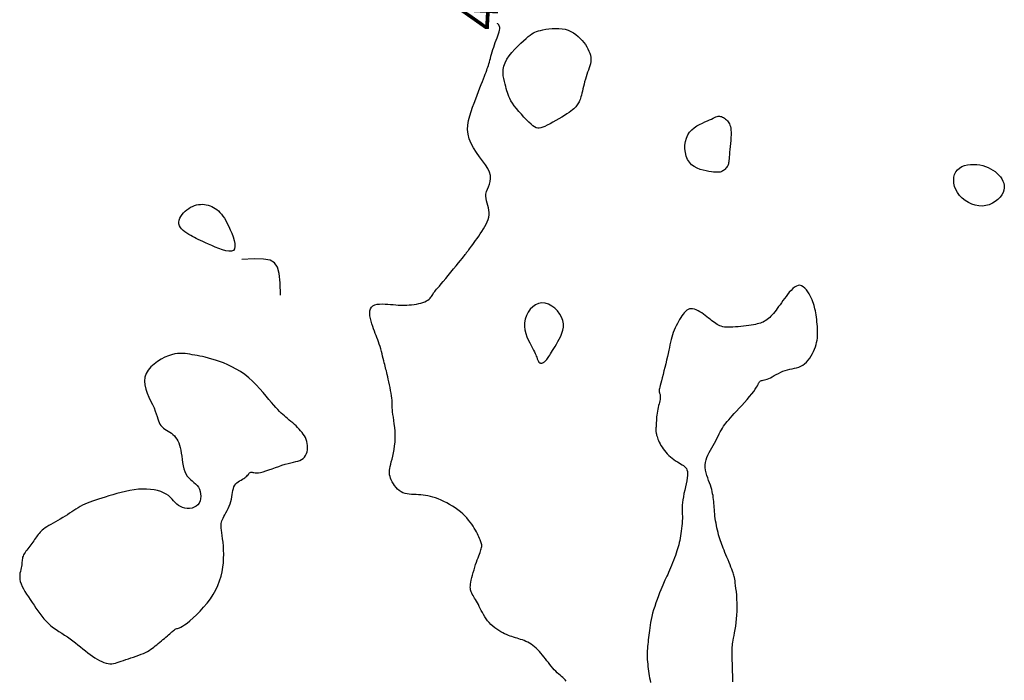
# Model space of a CAD drawing. Header units: millimetres. Extents: x 32690613 to 32693367, y 5343692 to 5344708.
# Tile 679 of 1009: x 32692924 to 32692950, y 5344566 to 5344584. Entities that reach past the tile are written whole.
import ezdxf
from ezdxf.enums import TextEntityAlignment as Align

# ---------------------------------------------------------------- set-up
doc = ezdxf.new("R2010")
doc.units = ezdxf.units.MM
doc.header["$LTSCALE"] = 20
doc.layers.add('02-DGM_HL_491.00', color=62, linetype='Continuous')

msp = doc.modelspace()

# ---------------------------------------------------------------- linework, layer by layer
at = {"layer": '02-DGM_HL_491.00', "elevation": 491, "flags": 128}
for points in [[(32692938.655, 5344565.741), (32692938.631, 5344565.774), (32692938.603, 5344565.806), (32692938.571, 5344565.837), (32692938.536, 5344565.869), (32692938.498, 5344565.901), (32692938.458, 5344565.934), (32692938.418, 5344565.97), (32692938.378, 5344566.008), (32692938.338, 5344566.05), (32692938.298, 5344566.095), (32692938.259, 5344566.142), (32692938.22, 5344566.191), (32692938.181, 5344566.241), (32692938.141, 5344566.292), (32692938.102, 5344566.343), (32692938.061, 5344566.394), (32692938.021, 5344566.443), (32692937.979, 5344566.492), (32692937.937, 5344566.539), (32692937.894, 5344566.583), (32692937.851, 5344566.626), (32692937.807, 5344566.665), (32692937.762, 5344566.702), (32692937.716, 5344566.735), (32692937.67, 5344566.764), (32692937.623, 5344566.79), (32692937.576, 5344566.813), (32692937.529, 5344566.833), (32692937.481, 5344566.851), (32692937.433, 5344566.868), (32692937.386, 5344566.883), (32692937.338, 5344566.897), (32692937.291, 5344566.912), (32692937.245, 5344566.926), (32692937.198, 5344566.94), (32692937.15, 5344566.956), (32692937.102, 5344566.974), (32692937.053, 5344566.994), (32692937.003, 5344567.016), (32692936.952, 5344567.042), (32692936.899, 5344567.071), (32692936.845, 5344567.104), (32692936.791, 5344567.141), (32692936.737, 5344567.181), (32692936.685, 5344567.223), (32692936.635, 5344567.269), (32692936.587, 5344567.318), (32692936.543, 5344567.368), (32692936.503, 5344567.422), (32692936.467, 5344567.477), (32692936.433, 5344567.532), (32692936.403, 5344567.589), (32692936.374, 5344567.644), (32692936.347, 5344567.699), (32692936.321, 5344567.752), (32692936.295, 5344567.802), (32692936.269, 5344567.85), (32692936.244, 5344567.895), (32692936.219, 5344567.936), (32692936.195, 5344567.976), (32692936.172, 5344568.013), (32692936.151, 5344568.048), (32692936.132, 5344568.081), (32692936.115, 5344568.112), (32692936.102, 5344568.143), (32692936.091, 5344568.172), (32692936.083, 5344568.203), (32692936.079, 5344568.235), (32692936.077, 5344568.271), (32692936.079, 5344568.31), (32692936.084, 5344568.355), (32692936.093, 5344568.406), (32692936.105, 5344568.464), (32692936.12, 5344568.528), (32692936.138, 5344568.596), (32692936.157, 5344568.667), (32692936.178, 5344568.739), (32692936.2, 5344568.811), (32692936.222, 5344568.88), (32692936.244, 5344568.946), (32692936.266, 5344569.007), (32692936.286, 5344569.062), (32692936.305, 5344569.114), (32692936.323, 5344569.16), (32692936.339, 5344569.203), (32692936.353, 5344569.242), (32692936.365, 5344569.277), (32692936.374, 5344569.308), (32692936.381, 5344569.337), (32692936.384, 5344569.363), (32692936.385, 5344569.388), (32692936.384, 5344569.412), (32692936.38, 5344569.437), (32692936.373, 5344569.462), (32692936.365, 5344569.489), (32692936.354, 5344569.518), (32692936.342, 5344569.55), (32692936.327, 5344569.586), (32692936.31, 5344569.625), (32692936.29, 5344569.666), (32692936.268, 5344569.71), (32692936.244, 5344569.757), (32692936.216, 5344569.806), (32692936.186, 5344569.857), (32692936.153, 5344569.91), (32692936.116, 5344569.965), (32692936.076, 5344570.021), (32692936.031, 5344570.078), (32692935.983, 5344570.135), (32692935.931, 5344570.192), (32692935.873, 5344570.248), (32692935.811, 5344570.302), (32692935.744, 5344570.355), (32692935.673, 5344570.406), (32692935.599, 5344570.454), (32692935.522, 5344570.499), (32692935.444, 5344570.542), (32692935.366, 5344570.58), (32692935.289, 5344570.615), (32692935.214, 5344570.646), (32692935.141, 5344570.672), (32692935.071, 5344570.694), (32692935.003, 5344570.712), (32692934.936, 5344570.727), (32692934.871, 5344570.738), (32692934.807, 5344570.747), (32692934.744, 5344570.754), (32692934.681, 5344570.758), (32692934.619, 5344570.762), (32692934.557, 5344570.764), (32692934.495, 5344570.768), (32692934.435, 5344570.774), (32692934.376, 5344570.783), (32692934.32, 5344570.796), (32692934.265, 5344570.815), (32692934.214, 5344570.84), (32692934.165, 5344570.873), (32692934.119, 5344570.913), (32692934.078, 5344570.957), (32692934.04, 5344571.005), (32692934.006, 5344571.056), (32692933.976, 5344571.107), (32692933.951, 5344571.157), (32692933.931, 5344571.204), (32692933.916, 5344571.249), (32692933.906, 5344571.291), (32692933.901, 5344571.333), (32692933.9, 5344571.375), (32692933.903, 5344571.42), (32692933.91, 5344571.468), (32692933.921, 5344571.52), (32692933.935, 5344571.58), (32692933.951, 5344571.647), (32692933.97, 5344571.721), (32692933.989, 5344571.801), (32692934.008, 5344571.887), (32692934.025, 5344571.978), (32692934.04, 5344572.072), (32692934.051, 5344572.17), (32692934.056, 5344572.27), (32692934.056, 5344572.371), (32692934.051, 5344572.472), (32692934.042, 5344572.571), (32692934.031, 5344572.667), (32692934.018, 5344572.758), (32692934.006, 5344572.843), (32692933.994, 5344572.92), (32692933.985, 5344572.988), (32692933.979, 5344573.045), (32692933.975, 5344573.094), (32692933.974, 5344573.137), (32692933.974, 5344573.176), (32692933.973, 5344573.216), (32692933.972, 5344573.257), (32692933.97, 5344573.303), (32692933.964, 5344573.356), (32692933.956, 5344573.419), (32692933.945, 5344573.489), (32692933.932, 5344573.564), (32692933.917, 5344573.642), (32692933.901, 5344573.72), (32692933.885, 5344573.797), (32692933.869, 5344573.87), (32692933.855, 5344573.936), (32692933.841, 5344573.994), (32692933.829, 5344574.044), (32692933.817, 5344574.09), (32692933.806, 5344574.133), (32692933.795, 5344574.174), (32692933.784, 5344574.216), (32692933.773, 5344574.26), (32692933.76, 5344574.309), (32692933.747, 5344574.363), (32692933.733, 5344574.422), (32692933.718, 5344574.485), (32692933.702, 5344574.551), (32692933.684, 5344574.618), (32692933.666, 5344574.685), (32692933.648, 5344574.751), (32692933.628, 5344574.814), (32692933.607, 5344574.874), (32692933.586, 5344574.932), (32692933.564, 5344574.988), (32692933.542, 5344575.044), (32692933.52, 5344575.1), (32692933.497, 5344575.159), (32692933.473, 5344575.22), (32692933.45, 5344575.285), (32692933.427, 5344575.355), (32692933.406, 5344575.428), (32692933.388, 5344575.502), (32692933.376, 5344575.575), (32692933.371, 5344575.644), (32692933.374, 5344575.708), (32692933.388, 5344575.764), (32692933.414, 5344575.81), (32692933.454, 5344575.844), (32692933.506, 5344575.869), (32692933.567, 5344575.884), (32692933.635, 5344575.892), (32692933.708, 5344575.894), (32692933.784, 5344575.892), (32692933.86, 5344575.887), (32692933.933, 5344575.881), (32692934.003, 5344575.875), (32692934.069, 5344575.87), (32692934.132, 5344575.865), (32692934.193, 5344575.862), (32692934.253, 5344575.86), (32692934.313, 5344575.86), (32692934.373, 5344575.862), (32692934.434, 5344575.866), (32692934.497, 5344575.872), (32692934.562, 5344575.88), (32692934.626, 5344575.891), (32692934.688, 5344575.904), (32692934.748, 5344575.919), (32692934.804, 5344575.936), (32692934.855, 5344575.955), (32692934.9, 5344575.976), (32692934.938, 5344575.999), (32692934.97, 5344576.023), (32692934.996, 5344576.048), (32692935.017, 5344576.073), (32692935.035, 5344576.098), (32692935.051, 5344576.123), (32692935.065, 5344576.147), (32692935.078, 5344576.169), (32692935.091, 5344576.19), (32692935.106, 5344576.21), (32692935.123, 5344576.232), (32692935.145, 5344576.258), (32692935.171, 5344576.289), (32692935.204, 5344576.327), (32692935.244, 5344576.374), (32692935.293, 5344576.432), (32692935.351, 5344576.501), (32692935.416, 5344576.579), (32692935.486, 5344576.663), (32692935.558, 5344576.751), (32692935.629, 5344576.838), (32692935.698, 5344576.921), (32692935.76, 5344576.999), (32692935.815, 5344577.066), (32692935.859, 5344577.121), (32692935.894, 5344577.165), (32692935.92, 5344577.199), (32692935.94, 5344577.224), (32692935.954, 5344577.244), (32692935.964, 5344577.258), (32692935.972, 5344577.268), (32692935.978, 5344577.276), (32692935.984, 5344577.285), (32692935.991, 5344577.293), (32692935.999, 5344577.303), (32692936.009, 5344577.316), (32692936.021, 5344577.332), (32692936.037, 5344577.352), (32692936.057, 5344577.378), (32692936.081, 5344577.41), (32692936.11, 5344577.449), (32692936.144, 5344577.494), (32692936.181, 5344577.545), (32692936.221, 5344577.6), (32692936.262, 5344577.659), (32692936.305, 5344577.72), (32692936.347, 5344577.783), (32692936.389, 5344577.847), (32692936.43, 5344577.911), (32692936.467, 5344577.975), (32692936.502, 5344578.039), (32692936.532, 5344578.103), (32692936.556, 5344578.166), (32692936.574, 5344578.23), (32692936.584, 5344578.293), (32692936.586, 5344578.355), (32692936.58, 5344578.418), (32692936.566, 5344578.48), (32692936.549, 5344578.541), (32692936.531, 5344578.603), (32692936.514, 5344578.665), (32692936.501, 5344578.727), (32692936.496, 5344578.79), (32692936.5, 5344578.852), (32692936.516, 5344578.916), (32692936.539, 5344578.98), (32692936.566, 5344579.047), (32692936.592, 5344579.116), (32692936.612, 5344579.19), (32692936.622, 5344579.267), (32692936.618, 5344579.351), (32692936.594, 5344579.44), (32692936.548, 5344579.535), (32692936.484, 5344579.637), (32692936.408, 5344579.745), (32692936.326, 5344579.857), (32692936.243, 5344579.972), (32692936.165, 5344580.091), (32692936.097, 5344580.213), (32692936.047, 5344580.336), (32692936.017, 5344580.46), (32692936.006, 5344580.584), (32692936.012, 5344580.707), (32692936.031, 5344580.83), (32692936.061, 5344580.952), (32692936.098, 5344581.071), (32692936.139, 5344581.187), (32692936.182, 5344581.3), (32692936.224, 5344581.409), (32692936.264, 5344581.514), (32692936.302, 5344581.613), (32692936.338, 5344581.707), (32692936.372, 5344581.796), (32692936.403, 5344581.877), (32692936.432, 5344581.952), (32692936.457, 5344582.02), (32692936.48, 5344582.079), (32692936.501, 5344582.133), (32692936.519, 5344582.181), (32692936.535, 5344582.226), (32692936.55, 5344582.269), (32692936.564, 5344582.311), (32692936.578, 5344582.354), (32692936.591, 5344582.4), (32692936.605, 5344582.45), (32692936.62, 5344582.502), (32692936.635, 5344582.558), (32692936.652, 5344582.616), (32692936.669, 5344582.676), (32692936.687, 5344582.738), (32692936.707, 5344582.801), (32692936.728, 5344582.864), (32692936.751, 5344582.928), (32692936.774, 5344582.99), (32692936.797, 5344583.051), (32692936.819, 5344583.109), (32692936.839, 5344583.164), (32692936.854, 5344583.214), (32692936.866, 5344583.26), (32692936.872, 5344583.299), (32692936.872, 5344583.331), (32692936.867, 5344583.359), (32692936.857, 5344583.382), (32692936.843, 5344583.403), (32692936.828, 5344583.424), (32692936.81, 5344583.445), (32692936.807, 5344583.449)], [(32692930.969, 5344576.134), (32692930.954, 5344576.464), (32692930.931, 5344576.711), (32692930.887, 5344576.887), (32692930.81, 5344577.004), (32692930.688, 5344577.071), (32692930.509, 5344577.101), (32692930.26, 5344577.105), (32692929.93, 5344577.094)], [(32692943.143, 5344565.727), (32692943.144, 5344565.767), (32692943.144, 5344565.813), (32692943.144, 5344565.864), (32692943.143, 5344565.922), (32692943.141, 5344565.989), (32692943.139, 5344566.061), (32692943.137, 5344566.138), (32692943.135, 5344566.216), (32692943.132, 5344566.295), (32692943.131, 5344566.371), (32692943.129, 5344566.442), (32692943.128, 5344566.507), (32692943.128, 5344566.563), (32692943.129, 5344566.613), (32692943.131, 5344566.659), (32692943.135, 5344566.703), (32692943.14, 5344566.747), (32692943.147, 5344566.793), (32692943.156, 5344566.845), (32692943.167, 5344566.903), (32692943.18, 5344566.971), (32692943.194, 5344567.047), (32692943.209, 5344567.131), (32692943.224, 5344567.221), (32692943.238, 5344567.317), (32692943.249, 5344567.417), (32692943.258, 5344567.521), (32692943.264, 5344567.628), (32692943.265, 5344567.737), (32692943.263, 5344567.845), (32692943.258, 5344567.951), (32692943.251, 5344568.054), (32692943.242, 5344568.151), (32692943.232, 5344568.24), (32692943.223, 5344568.32), (32692943.214, 5344568.388), (32692943.207, 5344568.445), (32692943.2, 5344568.49), (32692943.193, 5344568.528), (32692943.186, 5344568.562), (32692943.178, 5344568.593), (32692943.168, 5344568.625), (32692943.155, 5344568.66), (32692943.139, 5344568.702), (32692943.12, 5344568.752), (32692943.097, 5344568.809), (32692943.071, 5344568.872), (32692943.045, 5344568.939), (32692943.017, 5344569.007), (32692942.989, 5344569.076), (32692942.961, 5344569.143), (32692942.935, 5344569.207), (32692942.911, 5344569.266), (32692942.889, 5344569.322), (32692942.868, 5344569.374), (32692942.849, 5344569.424), (32692942.831, 5344569.473), (32692942.813, 5344569.523), (32692942.797, 5344569.574), (32692942.781, 5344569.627), (32692942.765, 5344569.684), (32692942.749, 5344569.743), (32692942.734, 5344569.805), (32692942.72, 5344569.868), (32692942.706, 5344569.932), (32692942.694, 5344569.997), (32692942.683, 5344570.061), (32692942.674, 5344570.124), (32692942.666, 5344570.185), (32692942.659, 5344570.245), (32692942.653, 5344570.303), (32692942.649, 5344570.36), (32692942.644, 5344570.416), (32692942.64, 5344570.471), (32692942.636, 5344570.525), (32692942.632, 5344570.578), (32692942.626, 5344570.63), (32692942.62, 5344570.682), (32692942.613, 5344570.735), (32692942.603, 5344570.788), (32692942.592, 5344570.842), (32692942.578, 5344570.897), (32692942.562, 5344570.955), (32692942.542, 5344571.015), (32692942.519, 5344571.079), (32692942.495, 5344571.144), (32692942.47, 5344571.212), (32692942.447, 5344571.281), (32692942.427, 5344571.351), (32692942.411, 5344571.421), (32692942.402, 5344571.491), (32692942.401, 5344571.56), (32692942.409, 5344571.629), (32692942.426, 5344571.696), (32692942.449, 5344571.763), (32692942.478, 5344571.828), (32692942.51, 5344571.893), (32692942.545, 5344571.958), (32692942.582, 5344572.022), (32692942.618, 5344572.086), (32692942.652, 5344572.15), (32692942.686, 5344572.213), (32692942.718, 5344572.275), (32692942.749, 5344572.336), (32692942.779, 5344572.395), (32692942.809, 5344572.451), (32692942.838, 5344572.504), (32692942.868, 5344572.554), (32692942.897, 5344572.601), (32692942.928, 5344572.645), (32692942.961, 5344572.688), (32692942.996, 5344572.731), (32692943.036, 5344572.777), (32692943.08, 5344572.827), (32692943.13, 5344572.881), (32692943.186, 5344572.942), (32692943.249, 5344573.011), (32692943.318, 5344573.085), (32692943.389, 5344573.164), (32692943.461, 5344573.244), (32692943.532, 5344573.324), (32692943.598, 5344573.402), (32692943.658, 5344573.475), (32692943.709, 5344573.542), (32692943.75, 5344573.6), (32692943.782, 5344573.65), (32692943.807, 5344573.693), (32692943.825, 5344573.729), (32692943.84, 5344573.758), (32692943.853, 5344573.782), (32692943.865, 5344573.801), (32692943.879, 5344573.815), (32692943.896, 5344573.825), (32692943.916, 5344573.833), (32692943.94, 5344573.838), (32692943.967, 5344573.844), (32692943.998, 5344573.85), (32692944.032, 5344573.859), (32692944.07, 5344573.871), (32692944.113, 5344573.887), (32692944.159, 5344573.909), (32692944.209, 5344573.935), (32692944.262, 5344573.964), (32692944.318, 5344573.995), (32692944.376, 5344574.026), (32692944.436, 5344574.056), (32692944.497, 5344574.083), (32692944.558, 5344574.106), (32692944.62, 5344574.124), (32692944.682, 5344574.139), (32692944.743, 5344574.151), (32692944.803, 5344574.164), (32692944.862, 5344574.178), (32692944.92, 5344574.196), (32692944.976, 5344574.218), (32692945.029, 5344574.248), (32692945.08, 5344574.285), (32692945.128, 5344574.33), (32692945.174, 5344574.38), (32692945.216, 5344574.436), (32692945.254, 5344574.494), (32692945.289, 5344574.556), (32692945.32, 5344574.618), (32692945.347, 5344574.679), (32692945.37, 5344574.74), (32692945.388, 5344574.799), (32692945.403, 5344574.857), (32692945.415, 5344574.915), (32692945.423, 5344574.974), (32692945.428, 5344575.033), (32692945.431, 5344575.093), (32692945.431, 5344575.155), (32692945.429, 5344575.218), (32692945.425, 5344575.283), (32692945.42, 5344575.348), (32692945.413, 5344575.413), (32692945.405, 5344575.477), (32692945.397, 5344575.539), (32692945.387, 5344575.599), (32692945.378, 5344575.656), (32692945.369, 5344575.709), (32692945.359, 5344575.759), (32692945.348, 5344575.808), (32692945.336, 5344575.855), (32692945.321, 5344575.902), (32692945.304, 5344575.951), (32692945.284, 5344576.001), (32692945.26, 5344576.054), (32692945.232, 5344576.11), (32692945.2, 5344576.167), (32692945.165, 5344576.223), (32692945.127, 5344576.275), (32692945.086, 5344576.321), (32692945.043, 5344576.358), (32692944.998, 5344576.384), (32692944.952, 5344576.396), (32692944.905, 5344576.393), (32692944.858, 5344576.376), (32692944.81, 5344576.346), (32692944.762, 5344576.307), (32692944.715, 5344576.26), (32692944.668, 5344576.208), (32692944.623, 5344576.152), (32692944.579, 5344576.094), (32692944.536, 5344576.038), (32692944.496, 5344575.982), (32692944.456, 5344575.927), (32692944.418, 5344575.874), (32692944.381, 5344575.823), (32692944.345, 5344575.774), (32692944.31, 5344575.727), (32692944.275, 5344575.682), (32692944.241, 5344575.64), (32692944.206, 5344575.601), (32692944.173, 5344575.564), (32692944.139, 5344575.531), (32692944.105, 5344575.5), (32692944.071, 5344575.472), (32692944.037, 5344575.448), (32692944.002, 5344575.426), (32692943.966, 5344575.407), (32692943.93, 5344575.391), (32692943.891, 5344575.377), (32692943.85, 5344575.365), (32692943.805, 5344575.355), (32692943.756, 5344575.345), (32692943.702, 5344575.336), (32692943.643, 5344575.326), (32692943.578, 5344575.316), (32692943.509, 5344575.307), (32692943.436, 5344575.297), (32692943.362, 5344575.288), (32692943.287, 5344575.28), (32692943.215, 5344575.274), (32692943.145, 5344575.269), (32692943.081, 5344575.266), (32692943.022, 5344575.266), (32692942.969, 5344575.268), (32692942.921, 5344575.273), (32692942.877, 5344575.281), (32692942.836, 5344575.292), (32692942.797, 5344575.305), (32692942.76, 5344575.322), (32692942.723, 5344575.341), (32692942.686, 5344575.364), (32692942.649, 5344575.39), (32692942.611, 5344575.418), (32692942.573, 5344575.449), (32692942.533, 5344575.48), (32692942.492, 5344575.514), (32692942.449, 5344575.548), (32692942.404, 5344575.583), (32692942.357, 5344575.617), (32692942.308, 5344575.651), (32692942.259, 5344575.682), (32692942.209, 5344575.711), (32692942.16, 5344575.734), (32692942.111, 5344575.752), (32692942.065, 5344575.763), (32692942.021, 5344575.765), (32692941.98, 5344575.759), (32692941.942, 5344575.745), (32692941.906, 5344575.722), (32692941.872, 5344575.693), (32692941.84, 5344575.658), (32692941.808, 5344575.618), (32692941.777, 5344575.574), (32692941.746, 5344575.526), (32692941.715, 5344575.475), (32692941.684, 5344575.421), (32692941.654, 5344575.366), (32692941.624, 5344575.308), (32692941.596, 5344575.249), (32692941.569, 5344575.188), (32692941.544, 5344575.126), (32692941.522, 5344575.063), (32692941.502, 5344574.999), (32692941.485, 5344574.934), (32692941.469, 5344574.867), (32692941.453, 5344574.797), (32692941.438, 5344574.723), (32692941.422, 5344574.646), (32692941.405, 5344574.563), (32692941.386, 5344574.476), (32692941.364, 5344574.383), (32692941.34, 5344574.286), (32692941.316, 5344574.187), (32692941.291, 5344574.09), (32692941.267, 5344573.996), (32692941.244, 5344573.908), (32692941.222, 5344573.829), (32692941.204, 5344573.759), (32692941.19, 5344573.702), (32692941.178, 5344573.656), (32692941.17, 5344573.62), (32692941.164, 5344573.592), (32692941.161, 5344573.569), (32692941.161, 5344573.551), (32692941.162, 5344573.536), (32692941.165, 5344573.522), (32692941.17, 5344573.507), (32692941.175, 5344573.491), (32692941.18, 5344573.473), (32692941.186, 5344573.454), (32692941.19, 5344573.433), (32692941.193, 5344573.409), (32692941.194, 5344573.382), (32692941.192, 5344573.353), (32692941.188, 5344573.32), (32692941.18, 5344573.283), (32692941.171, 5344573.244), (32692941.16, 5344573.202), (32692941.149, 5344573.157), (32692941.137, 5344573.11), (32692941.126, 5344573.061), (32692941.117, 5344573.01), (32692941.108, 5344572.958), (32692941.102, 5344572.904), (32692941.096, 5344572.852), (32692941.092, 5344572.801), (32692941.089, 5344572.752), (32692941.086, 5344572.707), (32692941.084, 5344572.667), (32692941.082, 5344572.633), (32692941.081, 5344572.605), (32692941.079, 5344572.582), (32692941.077, 5344572.565), (32692941.076, 5344572.552), (32692941.075, 5344572.542), (32692941.073, 5344572.535), (32692941.072, 5344572.529), (32692941.072, 5344572.523), (32692941.071, 5344572.518), (32692941.071, 5344572.512), (32692941.071, 5344572.504), (32692941.071, 5344572.496), (32692941.072, 5344572.485), (32692941.074, 5344572.472), (32692941.076, 5344572.456), (32692941.08, 5344572.437), (32692941.084, 5344572.415), (32692941.089, 5344572.389), (32692941.096, 5344572.36), (32692941.105, 5344572.328), (32692941.116, 5344572.293), (32692941.13, 5344572.255), (32692941.146, 5344572.216), (32692941.164, 5344572.174), (32692941.186, 5344572.13), (32692941.212, 5344572.085), (32692941.24, 5344572.039), (32692941.271, 5344571.992), (32692941.305, 5344571.946), (32692941.342, 5344571.902), (32692941.381, 5344571.858), (32692941.423, 5344571.817), (32692941.467, 5344571.778), (32692941.513, 5344571.742), (32692941.56, 5344571.708), (32692941.607, 5344571.676), (32692941.654, 5344571.647), (32692941.699, 5344571.618), (32692941.741, 5344571.592), (32692941.78, 5344571.567), (32692941.816, 5344571.542), (32692941.847, 5344571.518), (32692941.873, 5344571.491), (32692941.895, 5344571.462), (32692941.911, 5344571.427), (32692941.922, 5344571.387), (32692941.927, 5344571.338), (32692941.926, 5344571.281), (32692941.918, 5344571.213), (32692941.906, 5344571.137), (32692941.889, 5344571.054), (32692941.871, 5344570.968), (32692941.851, 5344570.879), (32692941.832, 5344570.791), (32692941.815, 5344570.706), (32692941.801, 5344570.625), (32692941.792, 5344570.551), (32692941.787, 5344570.482), (32692941.784, 5344570.418), (32692941.784, 5344570.357), (32692941.785, 5344570.298), (32692941.787, 5344570.239), (32692941.788, 5344570.18), (32692941.788, 5344570.119), (32692941.786, 5344570.055), (32692941.782, 5344569.988), (32692941.776, 5344569.92), (32692941.769, 5344569.852), (32692941.76, 5344569.783), (32692941.75, 5344569.716), (32692941.74, 5344569.65), (32692941.728, 5344569.587), (32692941.716, 5344569.527), (32692941.704, 5344569.47), (32692941.69, 5344569.414), (32692941.675, 5344569.359), (32692941.659, 5344569.304), (32692941.641, 5344569.247), (32692941.621, 5344569.189), (32692941.599, 5344569.127), (32692941.575, 5344569.062), (32692941.549, 5344568.994), (32692941.522, 5344568.925), (32692941.495, 5344568.857), (32692941.467, 5344568.79), (32692941.441, 5344568.727), (32692941.416, 5344568.668), (32692941.393, 5344568.616), (32692941.373, 5344568.57), (32692941.355, 5344568.53), (32692941.337, 5344568.493), (32692941.32, 5344568.456), (32692941.302, 5344568.418), (32692941.283, 5344568.375), (32692941.261, 5344568.326), (32692941.236, 5344568.267), (32692941.208, 5344568.198), (32692941.176, 5344568.12), (32692941.143, 5344568.035), (32692941.109, 5344567.944), (32692941.075, 5344567.85), (32692941.043, 5344567.755), (32692941.013, 5344567.66), (32692940.987, 5344567.569), (32692940.965, 5344567.482), (32692940.946, 5344567.4), (32692940.932, 5344567.321), (32692940.92, 5344567.247), (32692940.91, 5344567.175), (32692940.901, 5344567.107), (32692940.893, 5344567.041), (32692940.886, 5344566.977), (32692940.879, 5344566.915), (32692940.871, 5344566.855), (32692940.863, 5344566.795), (32692940.856, 5344566.736), (32692940.85, 5344566.678), (32692940.845, 5344566.62), (32692940.841, 5344566.562), (32692940.839, 5344566.503), (32692940.839, 5344566.443), (32692940.841, 5344566.383), (32692940.844, 5344566.323), (32692940.848, 5344566.261), (32692940.854, 5344566.2), (32692940.861, 5344566.138), (32692940.869, 5344566.076), (32692940.878, 5344566.013), (32692940.887, 5344565.951), (32692940.897, 5344565.889), (32692940.907, 5344565.828), (32692940.917, 5344565.767), (32692940.927, 5344565.707)]]:
    msp.add_lwpolyline(points, dxfattribs=at)
for points in [[(32692938.681, 5344581.008), (32692938.615, 5344580.966), (32692938.541, 5344580.92), (32692938.463, 5344580.873), (32692938.382, 5344580.827), (32692938.302, 5344580.782), (32692938.224, 5344580.74), (32692938.151, 5344580.703), (32692938.085, 5344580.671), (32692938.028, 5344580.647), (32692937.978, 5344580.631), (32692937.934, 5344580.623), (32692937.893, 5344580.624), (32692937.852, 5344580.635), (32692937.81, 5344580.656), (32692937.765, 5344580.688), (32692937.714, 5344580.731), (32692937.655, 5344580.786), (32692937.591, 5344580.85), (32692937.523, 5344580.921), (32692937.454, 5344580.997), (32692937.386, 5344581.075), (32692937.321, 5344581.153), (32692937.263, 5344581.229), (32692937.212, 5344581.3), (32692937.171, 5344581.364), (32692937.138, 5344581.422), (32692937.113, 5344581.477), (32692937.093, 5344581.529), (32692937.076, 5344581.58), (32692937.062, 5344581.633), (32692937.047, 5344581.688), (32692937.032, 5344581.747), (32692937.013, 5344581.812), (32692936.995, 5344581.882), (32692936.978, 5344581.957), (32692936.966, 5344582.036), (32692936.961, 5344582.119), (32692936.966, 5344582.205), (32692936.982, 5344582.294), (32692937.014, 5344582.385), (32692937.062, 5344582.477), (32692937.123, 5344582.569), (32692937.195, 5344582.66), (32692937.273, 5344582.748), (32692937.354, 5344582.831), (32692937.435, 5344582.908), (32692937.512, 5344582.978), (32692937.581, 5344583.038), (32692937.639, 5344583.088), (32692937.69, 5344583.129), (32692937.735, 5344583.162), (32692937.776, 5344583.188), (32692937.818, 5344583.209), (32692937.862, 5344583.227), (32692937.911, 5344583.242), (32692937.968, 5344583.256), (32692938.035, 5344583.271), (32692938.111, 5344583.284), (32692938.193, 5344583.296), (32692938.28, 5344583.305), (32692938.369, 5344583.31), (32692938.459, 5344583.309), (32692938.548, 5344583.301), (32692938.633, 5344583.285), (32692938.714, 5344583.261), (32692938.789, 5344583.228), (32692938.858, 5344583.189), (32692938.923, 5344583.144), (32692938.983, 5344583.094), (32692939.038, 5344583.041), (32692939.088, 5344582.986), (32692939.135, 5344582.929), (32692939.176, 5344582.872), (32692939.213, 5344582.814), (32692939.246, 5344582.757), (32692939.273, 5344582.7), (32692939.294, 5344582.642), (32692939.31, 5344582.585), (32692939.319, 5344582.528), (32692939.323, 5344582.472), (32692939.319, 5344582.415), (32692939.31, 5344582.359), (32692939.296, 5344582.302), (32692939.279, 5344582.245), (32692939.259, 5344582.187), (32692939.238, 5344582.128), (32692939.216, 5344582.067), (32692939.195, 5344582.005), (32692939.176, 5344581.941), (32692939.157, 5344581.875), (32692939.141, 5344581.81), (32692939.125, 5344581.746), (32692939.11, 5344581.683), (32692939.096, 5344581.623), (32692939.083, 5344581.567), (32692939.07, 5344581.516), (32692939.058, 5344581.47), (32692939.045, 5344581.429), (32692939.033, 5344581.393), (32692939.019, 5344581.36), (32692939.006, 5344581.331), (32692938.991, 5344581.303), (32692938.975, 5344581.277), (32692938.958, 5344581.251), (32692938.94, 5344581.226), (32692938.918, 5344581.201), (32692938.894, 5344581.174), (32692938.864, 5344581.146), (32692938.829, 5344581.116), (32692938.788, 5344581.083), (32692938.739, 5344581.048)], [(32692941.934, 5344580.441), (32692941.983, 5344580.515), (32692942.043, 5344580.579), (32692942.109, 5344580.635), (32692942.18, 5344580.683), (32692942.253, 5344580.724), (32692942.326, 5344580.76), (32692942.396, 5344580.791), (32692942.461, 5344580.82), (32692942.519, 5344580.846), (32692942.57, 5344580.87), (32692942.615, 5344580.892), (32692942.655, 5344580.91), (32692942.691, 5344580.925), (32692942.724, 5344580.936), (32692942.755, 5344580.943), (32692942.785, 5344580.945), (32692942.815, 5344580.942), (32692942.844, 5344580.934), (32692942.872, 5344580.922), (32692942.9, 5344580.907), (32692942.926, 5344580.889), (32692942.952, 5344580.868), (32692942.976, 5344580.846), (32692942.999, 5344580.822), (32692943.019, 5344580.798), (32692943.038, 5344580.771), (32692943.055, 5344580.742), (32692943.07, 5344580.708), (32692943.082, 5344580.67), (32692943.091, 5344580.626), (32692943.097, 5344580.574), (32692943.1, 5344580.515), (32692943.099, 5344580.447), (32692943.096, 5344580.372), (32692943.09, 5344580.292), (32692943.083, 5344580.211), (32692943.075, 5344580.129), (32692943.067, 5344580.05), (32692943.059, 5344579.976), (32692943.053, 5344579.909), (32692943.048, 5344579.851), (32692943.044, 5344579.801), (32692943.04, 5344579.758), (32692943.036, 5344579.721), (32692943.032, 5344579.69), (32692943.026, 5344579.662), (32692943.019, 5344579.636), (32692943.009, 5344579.612), (32692942.996, 5344579.589), (32692942.98, 5344579.567), (32692942.962, 5344579.545), (32692942.942, 5344579.525), (32692942.921, 5344579.506), (32692942.899, 5344579.489), (32692942.876, 5344579.474), (32692942.853, 5344579.462), (32692942.831, 5344579.452), (32692942.807, 5344579.444), (32692942.782, 5344579.44), (32692942.752, 5344579.437), (32692942.718, 5344579.437), (32692942.677, 5344579.439), (32692942.628, 5344579.444), (32692942.57, 5344579.451), (32692942.503, 5344579.46), (32692942.427, 5344579.473), (32692942.347, 5344579.491), (32692942.265, 5344579.515), (32692942.185, 5344579.548), (32692942.108, 5344579.589), (32692942.037, 5344579.641), (32692941.977, 5344579.706), (32692941.928, 5344579.783), (32692941.892, 5344579.87), (32692941.868, 5344579.965), (32692941.857, 5344580.064), (32692941.858, 5344580.164), (32692941.871, 5344580.262), (32692941.896, 5344580.356)], [(32692949.8, 5344579.634), (32692949.879, 5344579.617), (32692949.953, 5344579.594), (32692950.023, 5344579.566), (32692950.089, 5344579.534), (32692950.15, 5344579.497), (32692950.207, 5344579.455), (32692950.259, 5344579.41), (32692950.307, 5344579.362), (32692950.351, 5344579.311), (32692950.388, 5344579.257), (32692950.419, 5344579.201), (32692950.441, 5344579.143), (32692950.454, 5344579.082), (32692950.457, 5344579.021), (32692950.448, 5344578.957), (32692950.426, 5344578.893), (32692950.39, 5344578.828), (32692950.342, 5344578.764), (32692950.283, 5344578.704), (32692950.214, 5344578.649), (32692950.137, 5344578.602), (32692950.052, 5344578.565), (32692949.963, 5344578.54), (32692949.869, 5344578.528), (32692949.773, 5344578.532), (32692949.676, 5344578.551), (32692949.581, 5344578.583), (32692949.489, 5344578.627), (32692949.403, 5344578.681), (32692949.324, 5344578.744), (32692949.254, 5344578.815), (32692949.196, 5344578.891), (32692949.151, 5344578.972), (32692949.119, 5344579.056), (32692949.101, 5344579.14), (32692949.095, 5344579.223), (32692949.101, 5344579.303), (32692949.12, 5344579.378), (32692949.152, 5344579.446), (32692949.195, 5344579.504), (32692949.25, 5344579.552), (32692949.315, 5344579.59), (32692949.388, 5344579.618), (32692949.467, 5344579.637), (32692949.549, 5344579.647), (32692949.634, 5344579.65), (32692949.718, 5344579.645)], [(32692929.256, 5344578.431), (32692929.298, 5344578.395), (32692929.338, 5344578.355), (32692929.378, 5344578.309), (32692929.417, 5344578.258), (32692929.455, 5344578.2), (32692929.494, 5344578.135), (32692929.533, 5344578.063), (32692929.573, 5344577.981), (32692929.614, 5344577.891), (32692929.654, 5344577.796), (32692929.689, 5344577.699), (32692929.717, 5344577.605), (32692929.735, 5344577.518), (32692929.74, 5344577.441), (32692929.729, 5344577.379), (32692929.699, 5344577.336), (32692929.648, 5344577.313), (32692929.58, 5344577.31), (32692929.498, 5344577.323), (32692929.406, 5344577.348), (32692929.309, 5344577.382), (32692929.211, 5344577.422), (32692929.114, 5344577.464), (32692929.025, 5344577.504), (32692928.945, 5344577.54), (32692928.874, 5344577.572), (32692928.811, 5344577.601), (32692928.753, 5344577.629), (32692928.7, 5344577.655), (32692928.649, 5344577.681), (32692928.599, 5344577.707), (32692928.549, 5344577.735), (32692928.497, 5344577.766), (32692928.445, 5344577.799), (32692928.394, 5344577.834), (32692928.347, 5344577.872), (32692928.305, 5344577.913), (32692928.27, 5344577.955), (32692928.244, 5344578), (32692928.229, 5344578.047), (32692928.226, 5344578.097), (32692928.235, 5344578.147), (32692928.254, 5344578.198), (32692928.281, 5344578.249), (32692928.315, 5344578.298), (32692928.355, 5344578.345), (32692928.4, 5344578.389), (32692928.448, 5344578.429), (32692928.497, 5344578.464), (32692928.548, 5344578.495), (32692928.599, 5344578.52), (32692928.652, 5344578.541), (32692928.705, 5344578.557), (32692928.758, 5344578.568), (32692928.811, 5344578.574), (32692928.864, 5344578.576), (32692928.917, 5344578.573), (32692928.969, 5344578.565), (32692929.02, 5344578.553), (32692929.07, 5344578.537), (32692929.119, 5344578.516), (32692929.166, 5344578.492), (32692929.212, 5344578.463)], [(32692938.003, 5344575.922), (32692937.916, 5344575.907), (32692937.834, 5344575.871), (32692937.759, 5344575.817), (32692937.691, 5344575.749), (32692937.634, 5344575.668), (32692937.588, 5344575.579), (32692937.555, 5344575.485), (32692937.537, 5344575.387), (32692937.535, 5344575.29), (32692937.548, 5344575.194), (32692937.571, 5344575.101), (32692937.603, 5344575.011), (32692937.639, 5344574.926), (32692937.679, 5344574.846), (32692937.717, 5344574.773), (32692937.753, 5344574.708), (32692937.783, 5344574.65), (32692937.807, 5344574.601), (32692937.827, 5344574.559), (32692937.843, 5344574.523), (32692937.855, 5344574.491), (32692937.866, 5344574.465), (32692937.874, 5344574.441), (32692937.881, 5344574.42), (32692937.889, 5344574.401), (32692937.896, 5344574.383), (32692937.903, 5344574.367), (32692937.91, 5344574.353), (32692937.918, 5344574.34), (32692937.926, 5344574.329), (32692937.935, 5344574.32), (32692937.945, 5344574.313), (32692937.955, 5344574.307), (32692937.967, 5344574.303), (32692937.979, 5344574.301), (32692937.992, 5344574.301), (32692938.005, 5344574.302), (32692938.018, 5344574.305), (32692938.032, 5344574.31), (32692938.046, 5344574.317), (32692938.06, 5344574.325), (32692938.074, 5344574.335), (32692938.088, 5344574.348), (32692938.103, 5344574.363), (32692938.119, 5344574.38), (32692938.136, 5344574.401), (32692938.153, 5344574.424), (32692938.172, 5344574.451), (32692938.193, 5344574.482), (32692938.215, 5344574.516), (32692938.239, 5344574.554), (32692938.265, 5344574.596), (32692938.294, 5344574.643), (32692938.325, 5344574.694), (32692938.359, 5344574.751), (32692938.396, 5344574.812), (32692938.435, 5344574.879), (32692938.475, 5344574.95), (32692938.513, 5344575.026), (32692938.545, 5344575.105), (32692938.57, 5344575.187), (32692938.584, 5344575.272), (32692938.585, 5344575.359), (32692938.57, 5344575.448), (32692938.536, 5344575.536), (32692938.487, 5344575.623), (32692938.424, 5344575.704), (32692938.35, 5344575.777), (32692938.269, 5344575.838), (32692938.182, 5344575.885), (32692938.092, 5344575.914)], [(32692925.843, 5344566.46), (32692925.907, 5344566.414), (32692925.971, 5344566.372), (32692926.034, 5344566.334), (32692926.095, 5344566.3), (32692926.156, 5344566.271), (32692926.214, 5344566.247), (32692926.271, 5344566.229), (32692926.325, 5344566.218), (32692926.376, 5344566.212), (32692926.425, 5344566.213), (32692926.474, 5344566.219), (32692926.522, 5344566.229), (32692926.572, 5344566.244), (32692926.624, 5344566.261), (32692926.679, 5344566.28), (32692926.738, 5344566.3), (32692926.802, 5344566.322), (32692926.87, 5344566.344), (32692926.941, 5344566.367), (32692927.012, 5344566.391), (32692927.083, 5344566.415), (32692927.152, 5344566.44), (32692927.218, 5344566.465), (32692927.279, 5344566.491), (32692927.335, 5344566.517), (32692927.385, 5344566.544), (32692927.432, 5344566.572), (32692927.475, 5344566.6), (32692927.516, 5344566.629), (32692927.556, 5344566.66), (32692927.595, 5344566.691), (32692927.635, 5344566.723), (32692927.676, 5344566.756), (32692927.718, 5344566.791), (32692927.76, 5344566.825), (32692927.802, 5344566.86), (32692927.843, 5344566.894), (32692927.882, 5344566.927), (32692927.92, 5344566.959), (32692927.954, 5344566.99), (32692927.986, 5344567.018), (32692928.015, 5344567.045), (32692928.041, 5344567.069), (32692928.065, 5344567.09), (32692928.088, 5344567.11), (32692928.109, 5344567.126), (32692928.13, 5344567.139), (32692928.151, 5344567.149), (32692928.172, 5344567.157), (32692928.194, 5344567.163), (32692928.22, 5344567.171), (32692928.25, 5344567.182), (32692928.287, 5344567.199), (32692928.332, 5344567.224), (32692928.385, 5344567.259), (32692928.45, 5344567.307), (32692928.527, 5344567.369), (32692928.613, 5344567.444), (32692928.705, 5344567.531), (32692928.801, 5344567.627), (32692928.897, 5344567.732), (32692928.99, 5344567.843), (32692929.078, 5344567.959), (32692929.157, 5344568.078), (32692929.225, 5344568.199), (32692929.281, 5344568.321), (32692929.328, 5344568.443), (32692929.365, 5344568.565), (32692929.393, 5344568.687), (32692929.414, 5344568.808), (32692929.428, 5344568.928), (32692929.435, 5344569.045), (32692929.437, 5344569.16), (32692929.434, 5344569.271), (32692929.428, 5344569.378), (32692929.419, 5344569.479), (32692929.409, 5344569.574), (32692929.398, 5344569.66), (32692929.388, 5344569.738), (32692929.379, 5344569.805), (32692929.373, 5344569.862), (32692929.369, 5344569.911), (32692929.369, 5344569.952), (32692929.371, 5344569.988), (32692929.378, 5344570.022), (32692929.388, 5344570.055), (32692929.402, 5344570.09), (32692929.42, 5344570.129), (32692929.443, 5344570.172), (32692929.469, 5344570.221), (32692929.498, 5344570.274), (32692929.527, 5344570.331), (32692929.556, 5344570.39), (32692929.584, 5344570.452), (32692929.608, 5344570.514), (32692929.629, 5344570.578), (32692929.645, 5344570.641), (32692929.657, 5344570.703), (32692929.667, 5344570.763), (32692929.677, 5344570.821), (32692929.686, 5344570.876), (32692929.698, 5344570.928), (32692929.714, 5344570.974), (32692929.734, 5344571.015), (32692929.761, 5344571.051), (32692929.792, 5344571.082), (32692929.828, 5344571.108), (32692929.865, 5344571.132), (32692929.904, 5344571.153), (32692929.942, 5344571.174), (32692929.977, 5344571.194), (32692930.01, 5344571.215), (32692930.038, 5344571.238), (32692930.062, 5344571.262), (32692930.083, 5344571.285), (32692930.102, 5344571.308), (32692930.118, 5344571.328), (32692930.134, 5344571.345), (32692930.149, 5344571.358), (32692930.165, 5344571.366), (32692930.183, 5344571.368), (32692930.202, 5344571.366), (32692930.226, 5344571.361), (32692930.253, 5344571.355), (32692930.287, 5344571.35), (32692930.327, 5344571.348), (32692930.375, 5344571.351), (32692930.433, 5344571.36), (32692930.499, 5344571.376), (32692930.574, 5344571.399), (32692930.656, 5344571.427), (32692930.741, 5344571.459), (32692930.83, 5344571.491), (32692930.919, 5344571.523), (32692931.006, 5344571.553), (32692931.091, 5344571.58), (32692931.171, 5344571.602), (32692931.246, 5344571.619), (32692931.315, 5344571.635), (32692931.379, 5344571.65), (32692931.438, 5344571.667), (32692931.491, 5344571.685), (32692931.537, 5344571.709), (32692931.578, 5344571.738), (32692931.613, 5344571.774), (32692931.642, 5344571.817), (32692931.664, 5344571.865), (32692931.681, 5344571.917), (32692931.692, 5344571.971), (32692931.697, 5344572.028), (32692931.696, 5344572.084), (32692931.689, 5344572.14), (32692931.677, 5344572.194), (32692931.66, 5344572.246), (32692931.638, 5344572.296), (32692931.611, 5344572.345), (32692931.581, 5344572.392), (32692931.547, 5344572.438), (32692931.51, 5344572.483), (32692931.471, 5344572.527), (32692931.429, 5344572.569), (32692931.385, 5344572.611), (32692931.34, 5344572.652), (32692931.295, 5344572.692), (32692931.249, 5344572.731), (32692931.203, 5344572.769), (32692931.158, 5344572.807), (32692931.114, 5344572.844), (32692931.071, 5344572.881), (32692931.029, 5344572.919), (32692930.986, 5344572.958), (32692930.941, 5344573.002), (32692930.894, 5344573.05), (32692930.843, 5344573.106), (32692930.787, 5344573.169), (32692930.724, 5344573.242), (32692930.655, 5344573.324), (32692930.579, 5344573.416), (32692930.497, 5344573.513), (32692930.409, 5344573.613), (32692930.315, 5344573.714), (32692930.216, 5344573.813), (32692930.112, 5344573.907), (32692930.004, 5344573.995), (32692929.892, 5344574.074), (32692929.777, 5344574.143), (32692929.661, 5344574.205), (32692929.545, 5344574.258), (32692929.432, 5344574.305), (32692929.322, 5344574.346), (32692929.217, 5344574.381), (32692929.118, 5344574.411), (32692929.027, 5344574.436), (32692928.943, 5344574.458), (32692928.865, 5344574.476), (32692928.792, 5344574.492), (32692928.723, 5344574.505), (32692928.656, 5344574.517), (32692928.592, 5344574.528), (32692928.529, 5344574.538), (32692928.466, 5344574.548), (32692928.402, 5344574.556), (32692928.336, 5344574.562), (32692928.268, 5344574.563), (32692928.195, 5344574.559), (32692928.118, 5344574.548), (32692928.036, 5344574.528), (32692927.947, 5344574.498), (32692927.851, 5344574.458), (32692927.753, 5344574.407), (32692927.654, 5344574.346), (32692927.561, 5344574.277), (32692927.476, 5344574.199), (32692927.404, 5344574.114), (32692927.349, 5344574.021), (32692927.314, 5344573.923), (32692927.303, 5344573.82), (32692927.312, 5344573.713), (32692927.338, 5344573.604), (32692927.376, 5344573.495), (32692927.421, 5344573.388), (32692927.47, 5344573.285), (32692927.518, 5344573.186), (32692927.561, 5344573.094), (32692927.596, 5344573.01), (32692927.623, 5344572.935), (32692927.646, 5344572.867), (32692927.665, 5344572.806), (32692927.682, 5344572.751), (32692927.7, 5344572.702), (32692927.721, 5344572.659), (32692927.746, 5344572.62), (32692927.778, 5344572.586), (32692927.814, 5344572.554), (32692927.855, 5344572.525), (32692927.898, 5344572.498), (32692927.942, 5344572.471), (32692927.987, 5344572.442), (32692928.031, 5344572.413), (32692928.072, 5344572.38), (32692928.11, 5344572.344), (32692928.144, 5344572.304), (32692928.174, 5344572.259), (32692928.202, 5344572.21), (32692928.226, 5344572.155), (32692928.247, 5344572.095), (32692928.266, 5344572.029), (32692928.281, 5344571.956), (32692928.295, 5344571.878), (32692928.306, 5344571.795), (32692928.318, 5344571.709), (32692928.331, 5344571.623), (32692928.346, 5344571.539), (32692928.365, 5344571.459), (32692928.388, 5344571.385), (32692928.417, 5344571.319), (32692928.453, 5344571.262), (32692928.495, 5344571.214), (32692928.54, 5344571.171), (32692928.586, 5344571.131), (32692928.633, 5344571.093), (32692928.678, 5344571.054), (32692928.719, 5344571.011), (32692928.755, 5344570.963), (32692928.783, 5344570.908), (32692928.804, 5344570.847), (32692928.817, 5344570.782), (32692928.821, 5344570.717), (32692928.816, 5344570.652), (32692928.802, 5344570.591), (32692928.778, 5344570.535), (32692928.743, 5344570.487), (32692928.698, 5344570.449), (32692928.644, 5344570.421), (32692928.585, 5344570.401), (32692928.521, 5344570.392), (32692928.455, 5344570.391), (32692928.39, 5344570.398), (32692928.327, 5344570.414), (32692928.27, 5344570.439), (32692928.219, 5344570.471), (32692928.173, 5344570.509), (32692928.13, 5344570.551), (32692928.089, 5344570.597), (32692928.046, 5344570.644), (32692927.999, 5344570.691), (32692927.947, 5344570.736), (32692927.888, 5344570.778), (32692927.819, 5344570.814), (32692927.741, 5344570.845), (32692927.656, 5344570.871), (32692927.563, 5344570.891), (32692927.464, 5344570.904), (32692927.36, 5344570.912), (32692927.252, 5344570.912), (32692927.14, 5344570.906), (32692927.025, 5344570.893), (32692926.909, 5344570.874), (32692926.793, 5344570.85), (32692926.678, 5344570.822), (32692926.564, 5344570.792), (32692926.454, 5344570.761), (32692926.348, 5344570.729), (32692926.248, 5344570.698), (32692926.153, 5344570.669), (32692926.065, 5344570.641), (32692925.982, 5344570.614), (32692925.904, 5344570.588), (32692925.831, 5344570.561), (32692925.761, 5344570.534), (32692925.696, 5344570.505), (32692925.633, 5344570.475), (32692925.573, 5344570.443), (32692925.515, 5344570.409), (32692925.457, 5344570.373), (32692925.401, 5344570.336), (32692925.344, 5344570.298), (32692925.287, 5344570.259), (32692925.228, 5344570.22), (32692925.167, 5344570.181), (32692925.103, 5344570.143), (32692925.038, 5344570.105), (32692924.972, 5344570.068), (32692924.907, 5344570.031), (32692924.843, 5344569.996), (32692924.783, 5344569.961), (32692924.726, 5344569.928), (32692924.674, 5344569.896), (32692924.628, 5344569.865), (32692924.588, 5344569.835), (32692924.552, 5344569.806), (32692924.52, 5344569.777), (32692924.492, 5344569.748), (32692924.465, 5344569.719), (32692924.441, 5344569.688), (32692924.417, 5344569.657), (32692924.393, 5344569.624), (32692924.369, 5344569.59), (32692924.345, 5344569.554), (32692924.321, 5344569.519), (32692924.296, 5344569.482), (32692924.271, 5344569.446), (32692924.246, 5344569.41), (32692924.219, 5344569.374), (32692924.192, 5344569.339), (32692924.165, 5344569.304), (32692924.138, 5344569.271), (32692924.113, 5344569.237), (32692924.089, 5344569.205), (32692924.067, 5344569.172), (32692924.049, 5344569.14), (32692924.034, 5344569.108), (32692924.023, 5344569.076), (32692924.016, 5344569.044), (32692924.011, 5344569.012), (32692924.008, 5344568.979), (32692924.006, 5344568.945), (32692924.003, 5344568.909), (32692923.998, 5344568.871), (32692923.992, 5344568.831), (32692923.983, 5344568.789), (32692923.972, 5344568.744), (32692923.962, 5344568.697), (32692923.952, 5344568.647), (32692923.946, 5344568.595), (32692923.944, 5344568.54), (32692923.949, 5344568.482), (32692923.961, 5344568.421), (32692923.981, 5344568.358), (32692924.01, 5344568.292), (32692924.045, 5344568.224), (32692924.086, 5344568.155), (32692924.131, 5344568.083), (32692924.18, 5344568.01), (32692924.23, 5344567.936), (32692924.281, 5344567.861), (32692924.331, 5344567.785), (32692924.382, 5344567.71), (32692924.433, 5344567.635), (32692924.485, 5344567.561), (32692924.539, 5344567.49), (32692924.596, 5344567.421), (32692924.655, 5344567.355), (32692924.718, 5344567.293), (32692924.785, 5344567.235), (32692924.855, 5344567.18), (32692924.928, 5344567.129), (32692925.002, 5344567.079), (32692925.078, 5344567.031), (32692925.154, 5344566.982), (32692925.229, 5344566.933), (32692925.303, 5344566.883), (32692925.375, 5344566.831), (32692925.445, 5344566.777), (32692925.514, 5344566.723), (32692925.581, 5344566.668), (32692925.648, 5344566.614), (32692925.713, 5344566.56), (32692925.778, 5344566.509)]]:
    msp.add_lwpolyline(points, close=True, dxfattribs=at)

# ---------------------------------------------------------------- texts
at = {"layer": '02-DGM_HL_491.00'}
msp.add_text('490.97', height=1, rotation=86.8547, dxfattribs=at).set_placement((32692936.413, 5344585.316, 1474), align=Align.MIDDLE)

doc.saveas('drawing.dxf')
